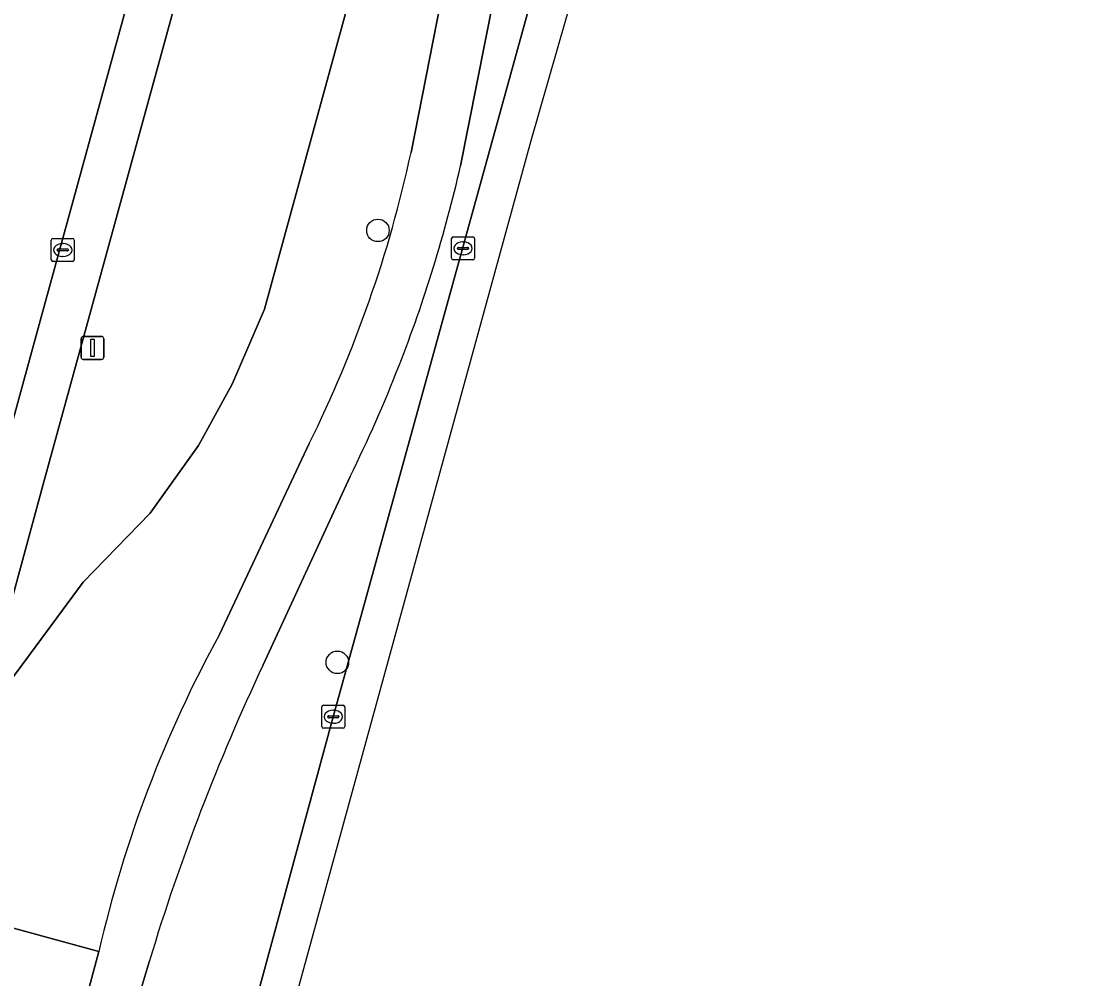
# Model space of a CAD drawing. Extents: x 162542 to 163147, y 380779 to 381521.
# Drawn here: x 163092.41 to 163139.07, y 381007.5 to 381049.04 of the extents above; entities that cross this region are included whole.
import ezdxf

# ---------------------------------------------------------------- set-up
doc = ezdxf.new("R2010")
doc.units = 0
for name, color, linetype in [('IMGEO_Berm_groen', 7, 'Continuous'), ('IMGEO_Boom', 7, 'Continuous'), ('IMGEO_Fietspad_gesloten', 7, 'Continuous'), ('IMGEO_Kolk', 7, 'Continuous'), ('IMGEO_Lichtmast', 7, 'Continuous'), ('IMGEO_Parkeervlak_open', 7, 'Continuous'), ('IMGEO_Rijbaan_lokaal_gesloten', 7, 'Continuous'), ('IMGEO_Rijbaan_lokaal_open', 7, 'Continuous')]:
    doc.layers.add(name, color=color, linetype=linetype)

msp = doc.modelspace()

# ---------------------------------------------------------------- linework, layer by layer
at = {"layer": 'IMGEO_Berm_groen'}
for points in [[(163101.031, 381000.829), (163101.737, 381003.421), (163105.941, 381018.863), (163136.979, 381131.279)], [(163109.3, 381087.086), (163093.379, 381029.068), (163091.294, 381021.437), (163090.379, 381018.056), (163091.195, 381019.449), (163095.086, 381024.701), (163097.994, 381027.705), (163100.091, 381030.633), (163101.545, 381033.297), (163102.955, 381036.558), (163113.57, 381075.334)], [(163119.028, 381077.818), (163119.528, 381080.672), (163115.4, 381081.696), (163115.317, 381081.716), (163113.57, 381075.334), (163102.955, 381036.558), (163101.545, 381033.297), (163100.091, 381030.633), (163097.994, 381027.705), (163095.086, 381024.701), (163091.195, 381019.449), (163090.379, 381018.056), (163089.453, 381014.635), (163089.416, 381014.332), (163089.57, 381012.554), (163089.809, 381011.641), (163090.516, 381010.104), (163095.768, 381008.68)], [(163109.317, 381043.355), (163111.089, 381052.358)], [(163113.257, 381051.838), (163111.465, 381042.773)], [(163101.006, 381022.438), (163104.899, 381030.73)], [(163106.67, 381029.287), (163102.898, 381021.12)], [(163074.43, 380965.619), (163074.1, 380966.465), (163073.95, 380967.815), (163074.225, 380969.146), (163074.714, 380970.08), (163079.391, 380979.871), (163082.225, 380986.346), (163084.894, 380992.933), (163086.964, 381000), (163089.194, 381007.335), (163094.981, 381005.761), (163095.768, 381008.68), (163090.516, 381010.104), (163089.809, 381011.641), (163089.57, 381012.554), (163089.416, 381014.332), (163089.453, 381014.635), (163089.294, 381014.047), (163088.512, 381011.194), (163087.092, 381006.049)], [(163097.964, 381008.273), (163097.532, 381006.816), (163097.059, 381004.93), (163095.821, 381000), (163095.398, 380997.962), (163094.898, 380995.557)]]:
    msp.add_lwpolyline(points, dxfattribs=at)
for centre, radius, start, end in [((163056.217, 381054.851), 54.33, 333.6421, 347.7838), ((163051.747, 381056.411), 61.256, 338.64825, 347.13607), ((163051.709, 381056.427), 61.296, 333.71956, 338.6469), ((163147.555, 380996.839), 53.124, 151.1926, 167.1214), ((163187.748, 380981.162), 93.788, 154.7829, 163.19768)]:
    msp.add_arc(centre, radius, start, end, dxfattribs=at)
at = {"layer": 'IMGEO_Boom'}
for centre in [(163107.88, 381039.976), (163106.117, 381021.226)]:
    msp.add_circle(centre, 0.489, dxfattribs=at)
at = {"layer": 'IMGEO_Fietspad_gesloten'}
for points in [[(163111.089, 381052.358), (163109.317, 381043.355)], [(163111.465, 381042.773), (163113.257, 381051.838)], [(163104.899, 381030.73), (163101.006, 381022.438)], [(163102.898, 381021.12), (163106.67, 381029.287)], [(163095.768, 381008.68), (163094.981, 381005.761), (163093.596, 381000), (163092.757, 380995.985)], [(163094.898, 380995.557), (163095.398, 380997.962), (163095.821, 381000), (163097.059, 381004.93), (163097.532, 381006.816), (163097.964, 381008.273)]]:
    msp.add_lwpolyline(points, dxfattribs=at)
for centre, radius, start, end in [((163056.217, 381054.851), 54.33, 333.6421, 347.7838), ((163051.747, 381056.411), 61.256, 338.64825, 347.13607), ((163051.709, 381056.427), 61.296, 333.71956, 338.6469), ((163147.555, 380996.839), 53.124, 151.1926, 167.1214), ((163187.748, 380981.162), 93.788, 154.7829, 163.19768)]:
    msp.add_arc(centre, radius, start, end, dxfattribs=at)
at = {"layer": 'IMGEO_Kolk'}
for p, q in [((163093.773, 381039.625), (163094.625, 381039.625)), ((163111.072, 381038.769), (163111.072, 381039.621)), ((163111.147, 381039.695), (163111.999, 381039.695)), ((163112.073, 381039.621), (163112.073, 381038.769)), ((163093.698, 381038.699), (163093.698, 381039.551)), ((163093.957, 381039.119), (163093.957, 381039.131)), ((163094, 381039.168), (163094.398, 381039.168)), ((163094.186, 381039.405), (163094.211, 381039.405)), ((163094.441, 381039.131), (163094.441, 381039.119)), ((163094.699, 381039.551), (163094.699, 381038.699)), ((163111.331, 381039.189), (163111.331, 381039.201)), ((163111.769, 381039.152), (163111.371, 381039.152)), ((163111.374, 381039.238), (163111.772, 381039.238)), ((163111.56, 381039.475), (163111.585, 381039.475)), ((163111.815, 381039.201), (163111.815, 381039.189)), ((163094.395, 381039.082), (163093.997, 381039.082)), ((163094.209, 381038.845), (163094.184, 381038.845)), ((163111.999, 381038.695), (163111.147, 381038.695)), ((163111.583, 381038.915), (163111.558, 381038.915)), ((163094.625, 381038.625), (163093.773, 381038.625)), ((163105.44, 381018.437), (163105.44, 381019.289)), ((163105.515, 381019.363), (163106.367, 381019.363)), ((163105.928, 381019.143), (163105.953, 381019.143)), ((163106.441, 381019.289), (163106.441, 381018.437)), ((163105.699, 381018.857), (163105.699, 381018.869)), ((163106.137, 381018.82), (163105.739, 381018.82)), ((163105.742, 381018.906), (163106.14, 381018.906)), ((163105.951, 381018.583), (163105.926, 381018.583)), ((163106.183, 381018.869), (163106.183, 381018.857)), ((163106.367, 381018.363), (163105.515, 381018.363))]:
    msp.add_line(p, q, dxfattribs=at)
for points in [[(163093.773, 381039.625), (163094.625, 381039.625)], [(163111.072, 381038.769), (163111.072, 381039.621)], [(163111.147, 381039.695), (163111.999, 381039.695)], [(163112.073, 381039.621), (163112.073, 381038.769)], [(163093.698, 381038.699), (163093.698, 381039.551)], [(163094.699, 381039.551), (163094.699, 381038.699)], [(163111.999, 381038.695), (163111.147, 381038.695)], [(163094.625, 381038.625), (163093.773, 381038.625)], [(163105.44, 381018.437), (163105.44, 381019.289)], [(163105.515, 381019.363), (163106.367, 381019.363)], [(163106.441, 381019.289), (163106.441, 381018.437)], [(163106.367, 381018.363), (163105.515, 381018.363)]]:
    msp.add_lwpolyline(points, dxfattribs=at)
for centre, radius, start, end in [((163093.775, 381039.549), 0.0765, 91.552, 178.448), ((163093.775, 381039.549), 0.0765, 91.552, 178.448), ((163094.623, 381039.549), 0.0765, 1.552, 88.448), ((163094.623, 381039.549), 0.0765, 1.552, 88.448), ((163111.149, 381039.619), 0.0765, 91.552, 178.448), ((163111.149, 381039.619), 0.0765, 91.552, 178.448), ((163111.997, 381039.619), 0.0765, 1.552, 88.448), ((163111.997, 381039.619), 0.0765, 1.552, 88.448), ((163093.997, 381039.128), 0.0403, 85.8775, 175.7526), ((163093.994, 381039.118), 0.0366, 178.938, 274.7102), ((163094.398, 381039.125), 0.043, 264.8664, 352.4533), ((163094.402, 381039.13), 0.0386, 1.7309, 96.639), ((163111.371, 381039.198), 0.0403, 85.8775, 175.7526), ((163111.368, 381039.188), 0.0366, 178.938, 274.7102), ((163111.772, 381039.195), 0.043, 264.8664, 352.4533), ((163111.776, 381039.2), 0.0386, 1.7309, 96.639), ((163093.775, 381038.701), 0.0765, 181.552, 268.448), ((163093.775, 381038.701), 0.0765, 181.552, 268.448), ((163094.623, 381038.701), 0.0765, 271.552, 358.448), ((163094.623, 381038.701), 0.0765, 271.552, 358.448), ((163111.149, 381038.771), 0.0765, 181.552, 268.448), ((163111.149, 381038.771), 0.0765, 181.552, 268.448), ((163111.997, 381038.771), 0.0765, 271.552, 358.448), ((163111.997, 381038.771), 0.0765, 271.552, 358.448), ((163105.517, 381019.287), 0.0765, 91.552, 178.448), ((163105.517, 381019.287), 0.0765, 91.552, 178.448), ((163106.365, 381019.287), 0.0765, 1.552, 88.448), ((163106.365, 381019.287), 0.0765, 1.552, 88.448), ((163105.739, 381018.866), 0.0403, 85.8775, 175.7526), ((163105.736, 381018.856), 0.0366, 178.938, 274.7102), ((163106.14, 381018.863), 0.043, 264.8664, 352.4533), ((163106.144, 381018.868), 0.0386, 1.7309, 96.639), ((163105.517, 381018.439), 0.0765, 181.552, 268.448), ((163105.517, 381018.439), 0.0765, 181.552, 268.448), ((163106.365, 381018.439), 0.0765, 271.552, 358.448), ((163106.365, 381018.439), 0.0765, 271.552, 358.448)]:
    msp.add_arc(centre, radius, start, end, dxfattribs=at)
for centre, major_axis, ratio, start_param, end_param in [((163094.185, 381039.125), (-0.387, 0.002), 0.722429, 4.712389, 7.853982), ((163094.21, 381039.125), (-0.39, 0.002), 0.717154, 1.570796, 4.712389), ((163111.559, 381039.195), (-0.387, 0.002), 0.722429, 4.712389, 7.853982), ((163111.584, 381039.195), (-0.39, 0.002), 0.717154, 1.570796, 4.712389), ((163105.927, 381018.863), (-0.387, 0.002), 0.722429, 4.712389, 7.853982), ((163105.952, 381018.863), (-0.39, 0.002), 0.717154, 1.570796, 4.712389)]:
    msp.add_ellipse(centre, major_axis=major_axis, ratio=ratio, start_param=start_param, end_param=end_param, dxfattribs=at)
at = {"layer": 'IMGEO_Lichtmast'}
for p, q in [((163094.991, 381034.474), (163094.991, 381035.274)), ((163094.991, 381035.274), (163094.991, 381034.474)), ((163095.091, 381035.374), (163095.881, 381035.374)), ((163095.881, 381035.374), (163095.091, 381035.374)), ((163095.981, 381035.274), (163095.981, 381034.474)), ((163095.981, 381034.474), (163095.981, 381035.274)), ((163095.881, 381034.374), (163095.091, 381034.374)), ((163095.091, 381034.374), (163095.881, 381034.374))]:
    msp.add_line(p, q, dxfattribs=at)
msp.add_lwpolyline([(163095.411, 381035.249), (163095.561, 381035.249), (163095.561, 381034.499), (163095.411, 381034.499), (163095.411, 381035.249)], dxfattribs=at)
for centre, start, end in [((163095.091, 381035.274), 90, 180), ((163095.091, 381035.274), 90, 180), ((163095.881, 381035.274), 0, 90), ((163095.881, 381035.274), 360, 90), ((163095.091, 381034.474), 180, 270), ((163095.091, 381034.474), 180, 270), ((163095.881, 381034.474), 270, 0), ((163095.881, 381034.474), 270, 0)]:
    msp.add_arc(centre, 0.1, start, end, dxfattribs=at)
at = {"layer": 'IMGEO_Parkeervlak_open'}
for points in [[(163107.568, 381088.303), (163098.85, 381056.569), (163093.215, 381036.056), (163091.439, 381029.59), (163089.373, 381021.916), (163087.365, 381014.541), (163086.271, 381010.462), (163085.179, 381006.534), (163084.668, 381004.939)], [(163087.092, 381006.049), (163088.512, 381011.194), (163089.294, 381014.047), (163089.453, 381014.635), (163090.379, 381018.056), (163091.294, 381021.437), (163093.379, 381029.068), (163109.3, 381087.086)]]:
    msp.add_lwpolyline(points, dxfattribs=at)
at = {"layer": 'IMGEO_Rijbaan_lokaal_gesloten'}
msp.add_lwpolyline([(163062.369, 380926.22), (163069.643, 380932.768), (163092.997, 380973.876), (163099.48, 380989.07), (163114.525, 381043.88), (163135.379, 381116.471), (163139.069, 381133.952), (163137.61, 381134.315), (163137.557, 381133.07), (163136.979, 381131.279), (163105.941, 381018.863), (163101.737, 381003.421), (163101.031, 381000.829)], dxfattribs=at)
at = {"layer": 'IMGEO_Rijbaan_lokaal_open'}
msp.add_lwpolyline([(163107.568, 381088.303), (163103.434, 381089.372), (163102.722, 381089.551), (163084.559, 381023.291), (163089.373, 381021.916), (163091.439, 381029.59), (163093.215, 381036.056), (163098.85, 381056.569)], close=True, dxfattribs=at)

doc.saveas('drawing.dxf')
